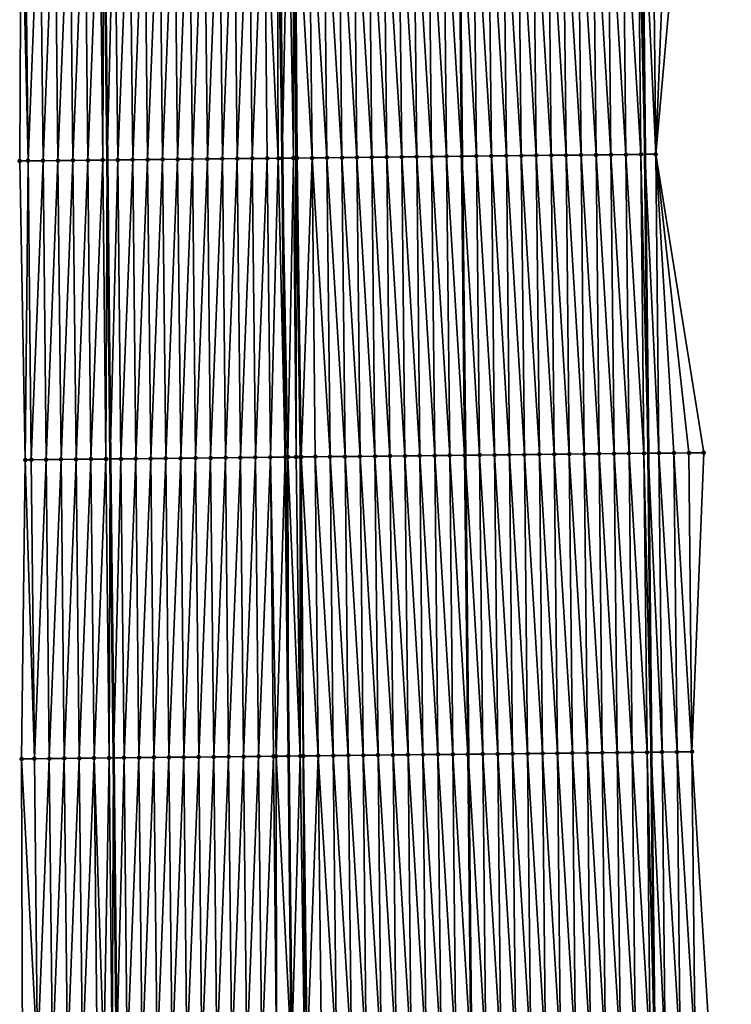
# Model space of a CAD drawing. Header units: feet. Extents: x 2010743 to 2022806, y 818705 to 837694.
# Tile 307 of 531: x 2011476 to 2011523, y 828757 to 828823. Entities that reach past the tile are written whole.
import ezdxf

# ---------------------------------------------------------------- set-up
doc = ezdxf.new("R2010")
doc.units = ezdxf.units.FT
doc.header["$MEASUREMENT"] = 0
for name, color, linetype, lineweight in [('EP_Travel Lane', 172, 'Continuous', 53), ('Road Shots', 141, 'Continuous', 100), ('STRIPING', 60, 'Continuous', 53)]:
    doc.layers.add(name, color=color, linetype=linetype, lineweight=lineweight)
doc.layers.add('I-77-MM17-21_NB-Surface-Border', color=7, linetype='Continuous')
doc.layers.add('I-77-MM17-21_NB-Surface-TIN', color=7, linetype='Continuous')

msp = doc.modelspace()

# ---------------------------------------------------------------- linework, layer by layer
at = {"layer": 'EP_Travel Lane'}
for points in [[(2011517.273, 828834.007, 315.552), (2011517.484, 828814.009, 315.422), (2011517.694, 828794.01, 315.3), (2011517.904, 828774.011, 315.195), (2011518.115, 828754.013, 315.09), (2011518.325, 828734.014, 314.955), (2011518.535, 828714.016, 314.822), (2011518.746, 828694.017, 314.711), (2011518.956, 828674.019, 314.608), (2011519.166, 828654.02, 314.496), (2011519.387, 828634.038, 314.374), (2011519.611, 828614.039, 314.261), (2011519.836, 828594.041, 314.15), (2011520.06, 828574.042, 314.037)], [(2011481.29, 828833.627, 315.768), (2011481.5, 828813.628, 315.686), (2011481.71, 828793.63, 315.586), (2011481.921, 828773.631, 315.463), (2011482.131, 828753.633, 315.33), (2011482.341, 828733.634, 315.213), (2011482.552, 828713.636, 315.109), (2011482.762, 828693.637, 314.973), (2011482.972, 828673.639, 314.851), (2011483.183, 828653.64, 314.731), (2011483.403, 828633.632, 314.596), (2011483.628, 828613.634, 314.485), (2011483.852, 828593.636, 314.357)]]:
    msp.add_polyline3d(points, dxfattribs=at)
at = {"layer": 'I-77-MM17-21_NB-Surface-Border', "color": 3, "linetype": 'Continuous', "lineweight": -3}
for points in [[(2011520, 828834.036, 315.468), (2011518.211, 828814.016, 315.402), (2011521.421, 828794.05, 315.191), (2011520.631, 828774.041, 315.12), (2011521.842, 828754.053, 314.967), (2011522.052, 828734.054, 314.832), (2011523.262, 828714.066, 314.672), (2011522.473, 828694.057, 314.592), (2011522.683, 828674.059, 314.49), (2011522.893, 828654.06, 314.371), (2011523.114, 828634.08, 314.249), (2011522.338, 828614.07, 314.18), (2011521.563, 828594.06, 314.098), (2011522.787, 828574.073, 313.943)], [(2011478.667, 828593.578, 314.272), (2011477.629, 828613.567, 314.386), (2011477.392, 828633.566, 314.497), (2011476.896, 828653.575, 314.604), (2011476.686, 828673.573, 314.721), (2011476.475, 828693.572, 314.833), (2011476.265, 828713.57, 314.976), (2011476.055, 828733.569, 315.069), (2011475.844, 828753.568, 315.173), (2011475.775, 828773.568, 315.3), (2011476.023, 828793.571, 315.436), (2011475.653, 828813.568, 315.523), (2011475.743, 828833.57, 315.62)]]:
    msp.add_polyline3d(points, dxfattribs=at)
at = {"layer": 'I-77-MM17-21_NB-Surface-TIN', "color": 128, "linetype": 'Continuous', "lineweight": -3}
for points in [[(2011486.213, 828813.678, 315.754), (2011487.002, 828833.687, 315.854), (2011486.002, 828833.676, 315.842)], [(2011486.213, 828813.678, 315.754), (2011487.213, 828813.688, 315.765), (2011487.002, 828833.687, 315.854)], [(2011487.213, 828813.688, 315.765), (2011488.002, 828833.697, 315.866), (2011487.002, 828833.687, 315.854)], [(2011487.213, 828813.688, 315.765), (2011488.213, 828813.699, 315.774), (2011488.002, 828833.697, 315.866)], [(2011488.213, 828813.699, 315.774), (2011489.002, 828833.708, 315.877), (2011488.002, 828833.697, 315.866)], [(2011488.213, 828813.699, 315.774), (2011489.212, 828813.709, 315.785), (2011489.002, 828833.708, 315.877)], [(2011489.212, 828813.709, 315.785), (2011490.002, 828833.718, 315.891), (2011489.002, 828833.708, 315.877)], [(2011489.212, 828813.709, 315.785), (2011490.212, 828813.719, 315.797), (2011490.002, 828833.718, 315.891)], [(2011490.212, 828813.719, 315.797), (2011491.002, 828833.729, 315.908), (2011490.002, 828833.718, 315.891)], [(2011490.212, 828813.719, 315.797), (2011491.212, 828813.73, 315.811), (2011491.002, 828833.729, 315.908)], [(2011491.212, 828813.73, 315.811), (2011492.002, 828833.739, 315.925), (2011491.002, 828833.729, 315.908)], [(2011491.212, 828813.73, 315.811), (2011492.212, 828813.74, 315.828), (2011492.002, 828833.739, 315.925)], [(2011492.946, 828813.748, 315.837), (2011492.875, 828833.748, 315.936), (2011492.002, 828833.739, 315.925)], [(2011492.212, 828813.74, 315.828), (2011492.946, 828813.748, 315.837), (2011492.002, 828833.739, 315.925)], [(2011492.875, 828833.748, 315.936), (2011493.212, 828813.751, 315.839), (2011493.002, 828833.749, 315.937)], [(2011492.946, 828813.748, 315.837), (2011493.212, 828813.751, 315.839), (2011492.875, 828833.748, 315.936)], [(2011493.608, 828833.756, 315.939), (2011493.002, 828833.749, 315.937), (2011493.212, 828813.751, 315.839)], [(2011493.963, 828813.759, 315.843), (2011493.608, 828833.756, 315.939), (2011493.212, 828813.751, 315.839)], [(2011493.963, 828813.759, 315.843), (2011494.002, 828833.76, 315.938), (2011493.608, 828833.756, 315.939)], [(2011493.963, 828813.759, 315.843), (2011494.121, 828813.76, 315.843), (2011494.002, 828833.76, 315.938)], [(2011494.212, 828813.761, 315.843), (2011494.091, 828833.761, 315.938), (2011494.002, 828833.76, 315.938)], [(2011494.121, 828813.76, 315.843), (2011494.212, 828813.761, 315.843), (2011494.002, 828833.76, 315.938)], [(2011495.212, 828813.772, 315.829), (2011495.002, 828833.77, 315.931), (2011494.091, 828833.761, 315.938)], [(2011494.212, 828813.761, 315.843), (2011495.212, 828813.772, 315.829), (2011494.091, 828833.761, 315.938)], [(2011496.212, 828813.782, 315.81), (2011496.002, 828833.781, 315.916), (2011495.002, 828833.77, 315.931)], [(2011495.212, 828813.772, 315.829), (2011496.212, 828813.782, 315.81), (2011495.002, 828833.77, 315.931)], [(2011497.212, 828813.793, 315.793), (2011497.002, 828833.792, 315.899), (2011496.002, 828833.781, 315.916)], [(2011496.212, 828813.782, 315.81), (2011497.212, 828813.793, 315.793), (2011496.002, 828833.781, 315.916)], [(2011498.212, 828813.804, 315.775), (2011498.002, 828833.802, 315.886), (2011497.002, 828833.792, 315.899)], [(2011497.212, 828813.793, 315.793), (2011498.212, 828813.804, 315.775), (2011497.002, 828833.792, 315.899)], [(2011499.212, 828813.814, 315.756), (2011499.002, 828833.813, 315.871), (2011498.002, 828833.802, 315.886)], [(2011498.212, 828813.804, 315.775), (2011499.212, 828813.814, 315.756), (2011498.002, 828833.802, 315.886)], [(2011500.212, 828813.825, 315.737), (2011500.001, 828833.824, 315.853), (2011499.002, 828833.813, 315.871)], [(2011499.212, 828813.814, 315.756), (2011500.212, 828813.825, 315.737), (2011499.002, 828833.813, 315.871)], [(2011501.212, 828813.836, 315.718), (2011501.001, 828833.834, 315.836), (2011500.001, 828833.824, 315.853)], [(2011500.212, 828813.825, 315.737), (2011501.212, 828813.836, 315.718), (2011500.001, 828833.824, 315.853)], [(2011502.212, 828813.846, 315.703), (2011502.001, 828833.845, 315.822), (2011501.001, 828833.834, 315.836)], [(2011501.212, 828813.836, 315.718), (2011502.212, 828813.846, 315.703), (2011501.001, 828833.834, 315.836)], [(2011503.212, 828813.857, 315.69), (2011503.001, 828833.855, 315.812), (2011502.001, 828833.845, 315.822)], [(2011502.212, 828813.846, 315.703), (2011503.212, 828813.857, 315.69), (2011502.001, 828833.845, 315.822)], [(2011504.212, 828813.867, 315.676), (2011504.001, 828833.866, 315.8), (2011503.001, 828833.855, 315.812)], [(2011503.212, 828813.857, 315.69), (2011504.212, 828813.867, 315.676), (2011503.001, 828833.855, 315.812)], [(2011505.212, 828813.878, 315.659), (2011505.001, 828833.877, 315.782), (2011504.001, 828833.866, 315.8)], [(2011504.212, 828813.867, 315.676), (2011505.212, 828813.878, 315.659), (2011504.001, 828833.866, 315.8)], [(2011505.001, 828833.877, 315.782), (2011505.236, 828813.878, 315.658), (2011505.025, 828833.877, 315.782)], [(2011505.212, 828813.878, 315.659), (2011505.236, 828813.878, 315.658), (2011505.001, 828833.877, 315.782)], [(2011506.211, 828813.889, 315.639), (2011506.001, 828833.887, 315.762), (2011505.025, 828833.877, 315.782)], [(2011506.211, 828813.889, 315.639), (2011505.025, 828833.877, 315.782), (2011505.236, 828813.878, 315.658)], [(2011507.211, 828813.899, 315.616), (2011507.001, 828833.898, 315.737), (2011506.001, 828833.887, 315.762)], [(2011506.211, 828813.889, 315.639), (2011507.211, 828813.899, 315.616), (2011506.001, 828833.887, 315.762)], [(2011508.211, 828813.91, 315.593), (2011508.001, 828833.909, 315.712), (2011507.001, 828833.898, 315.737)], [(2011507.211, 828813.899, 315.616), (2011508.211, 828813.91, 315.593), (2011507.001, 828833.898, 315.737)], [(2011509.211, 828813.921, 315.574), (2011509.001, 828833.919, 315.692), (2011508.001, 828833.909, 315.712)], [(2011508.211, 828813.91, 315.593), (2011509.211, 828813.921, 315.574), (2011508.001, 828833.909, 315.712)], [(2011510.211, 828813.931, 315.558), (2011510.001, 828833.93, 315.675), (2011509.001, 828833.919, 315.692)], [(2011509.211, 828813.921, 315.574), (2011510.211, 828813.931, 315.558), (2011509.001, 828833.919, 315.692)], [(2011511.211, 828813.942, 315.542), (2011511.001, 828833.94, 315.664), (2011510.001, 828833.93, 315.675)], [(2011510.211, 828813.931, 315.558), (2011511.211, 828813.942, 315.542), (2011510.001, 828833.93, 315.675)], [(2011512.211, 828813.952, 315.527), (2011512.001, 828833.951, 315.651), (2011511.001, 828833.94, 315.664)], [(2011511.211, 828813.942, 315.542), (2011512.211, 828813.952, 315.527), (2011511.001, 828833.94, 315.664)], [(2011513.211, 828813.963, 315.512), (2011513.001, 828833.962, 315.637), (2011512.001, 828833.951, 315.651)], [(2011512.211, 828813.952, 315.527), (2011513.211, 828813.963, 315.512), (2011512.001, 828833.951, 315.651)], [(2011514.211, 828813.974, 315.496), (2011514.001, 828833.972, 315.621), (2011513.001, 828833.962, 315.637)], [(2011513.211, 828813.963, 315.512), (2011514.211, 828813.974, 315.496), (2011513.001, 828833.962, 315.637)], [(2011515.211, 828813.984, 315.478), (2011515.001, 828833.983, 315.606), (2011514.001, 828833.972, 315.621)], [(2011514.211, 828813.974, 315.496), (2011515.211, 828813.984, 315.478), (2011514.001, 828833.972, 315.621)], [(2011516.211, 828813.995, 315.456), (2011516.001, 828833.993, 315.587), (2011515.001, 828833.983, 315.606)], [(2011515.211, 828813.984, 315.478), (2011516.211, 828813.995, 315.456), (2011515.001, 828833.983, 315.606)], [(2011517.211, 828814.006, 315.43), (2011517.001, 828834.004, 315.56), (2011516.001, 828833.993, 315.587)], [(2011516.211, 828813.995, 315.456), (2011517.211, 828814.006, 315.43), (2011516.001, 828833.993, 315.587)], [(2011517.001, 828834.004, 315.56), (2011517.484, 828814.009, 315.422), (2011517.273, 828834.007, 315.552)], [(2011517.211, 828814.006, 315.43), (2011517.484, 828814.009, 315.422), (2011517.001, 828834.004, 315.56)], [(2011518.211, 828814.016, 315.402), (2011518, 828834.015, 315.531), (2011517.273, 828834.007, 315.552)], [(2011518.211, 828814.016, 315.402), (2011517.273, 828834.007, 315.552), (2011517.484, 828814.009, 315.422)], [(2011518.211, 828814.016, 315.402), (2011519, 828834.025, 315.501), (2011518, 828834.015, 315.531)], [(2011518.211, 828814.016, 315.402), (2011520, 828834.036, 315.468), (2011519, 828834.025, 315.501)], [(2011476.213, 828813.574, 315.541), (2011475.743, 828833.57, 315.62), (2011475.653, 828813.568, 315.523)], [(2011476.213, 828813.574, 315.541), (2011476.003, 828833.572, 315.629), (2011475.743, 828833.57, 315.62)], [(2011476.213, 828813.574, 315.541), (2011477.003, 828833.583, 315.66), (2011476.003, 828833.572, 315.629)], [(2011476.213, 828813.574, 315.541), (2011477.213, 828813.584, 315.571), (2011477.003, 828833.583, 315.66)], [(2011477.213, 828813.584, 315.571), (2011478.003, 828833.593, 315.693), (2011477.003, 828833.583, 315.66)], [(2011477.213, 828813.584, 315.571), (2011478.213, 828813.594, 315.605), (2011478.003, 828833.593, 315.693)], [(2011478.213, 828813.594, 315.605), (2011479.003, 828833.603, 315.722), (2011478.003, 828833.593, 315.693)], [(2011478.213, 828813.594, 315.605), (2011479.213, 828813.605, 315.641), (2011479.003, 828833.603, 315.722)], [(2011479.213, 828813.605, 315.641), (2011480.003, 828833.614, 315.752), (2011479.003, 828833.603, 315.722)], [(2011479.213, 828813.605, 315.641), (2011480.213, 828813.615, 315.67), (2011480.003, 828833.614, 315.752)], [(2011480.213, 828813.615, 315.67), (2011481.003, 828833.624, 315.764), (2011480.003, 828833.614, 315.752)], [(2011480.213, 828813.615, 315.67), (2011481.213, 828813.625, 315.683), (2011481.003, 828833.624, 315.764)], [(2011481.213, 828813.625, 315.683), (2011481.29, 828833.627, 315.768), (2011481.003, 828833.624, 315.764)], [(2011481.213, 828813.625, 315.683), (2011481.5, 828813.628, 315.686), (2011481.29, 828833.627, 315.768)], [(2011482.002, 828833.635, 315.778), (2011481.29, 828833.627, 315.768), (2011481.5, 828813.628, 315.686)], [(2011482.213, 828813.636, 315.695), (2011482.002, 828833.635, 315.778), (2011481.5, 828813.628, 315.686)], [(2011482.213, 828813.636, 315.695), (2011483.002, 828833.645, 315.8), (2011482.002, 828833.635, 315.778)], [(2011482.213, 828813.636, 315.695), (2011483.213, 828813.646, 315.715), (2011483.002, 828833.645, 315.8)], [(2011483.213, 828813.646, 315.715), (2011484.002, 828833.655, 315.814), (2011483.002, 828833.645, 315.8)], [(2011483.213, 828813.646, 315.715), (2011484.213, 828813.657, 315.731), (2011484.002, 828833.655, 315.814)], [(2011484.213, 828813.657, 315.731), (2011485.002, 828833.666, 315.829), (2011484.002, 828833.655, 315.814)], [(2011484.213, 828813.657, 315.731), (2011485.213, 828813.667, 315.743), (2011485.002, 828833.666, 315.829)], [(2011485.213, 828813.667, 315.743), (2011486.002, 828833.676, 315.842), (2011485.002, 828833.666, 315.829)], [(2011485.213, 828813.667, 315.743), (2011486.213, 828813.678, 315.754), (2011486.002, 828833.676, 315.842)], [(2011509.422, 828793.922, 315.461), (2011509.211, 828813.921, 315.574), (2011508.211, 828813.91, 315.593)], [(2011510.422, 828793.933, 315.44), (2011510.211, 828813.931, 315.558), (2011509.211, 828813.921, 315.574)], [(2011509.422, 828793.922, 315.461), (2011510.422, 828793.933, 315.44), (2011509.211, 828813.921, 315.574)], [(2011511.422, 828793.943, 315.421), (2011511.211, 828813.942, 315.542), (2011510.211, 828813.931, 315.558)], [(2011510.422, 828793.933, 315.44), (2011511.422, 828793.943, 315.421), (2011510.211, 828813.931, 315.558)], [(2011512.421, 828793.954, 315.406), (2011512.211, 828813.952, 315.527), (2011511.211, 828813.942, 315.542)], [(2011511.422, 828793.943, 315.421), (2011512.421, 828793.954, 315.406), (2011511.211, 828813.942, 315.542)], [(2011513.421, 828793.965, 315.39), (2011513.211, 828813.963, 315.512), (2011512.211, 828813.952, 315.527)], [(2011512.421, 828793.954, 315.406), (2011513.421, 828793.965, 315.39), (2011512.211, 828813.952, 315.527)], [(2011514.421, 828793.975, 315.374), (2011514.211, 828813.974, 315.496), (2011513.211, 828813.963, 315.512)], [(2011513.421, 828793.965, 315.39), (2011514.421, 828793.975, 315.374), (2011513.211, 828813.963, 315.512)], [(2011515.421, 828793.986, 315.358), (2011515.211, 828813.984, 315.478), (2011514.211, 828813.974, 315.496)], [(2011514.421, 828793.975, 315.374), (2011515.421, 828793.986, 315.358), (2011514.211, 828813.974, 315.496)], [(2011516.421, 828793.996, 315.333), (2011516.211, 828813.995, 315.456), (2011515.211, 828813.984, 315.478)], [(2011515.421, 828793.986, 315.358), (2011516.421, 828793.996, 315.333), (2011515.211, 828813.984, 315.478)], [(2011517.421, 828794.007, 315.307), (2011517.211, 828814.006, 315.43), (2011516.211, 828813.995, 315.456)], [(2011516.421, 828793.996, 315.333), (2011517.421, 828794.007, 315.307), (2011516.211, 828813.995, 315.456)], [(2011517.211, 828814.006, 315.43), (2011517.694, 828794.01, 315.3), (2011517.484, 828814.009, 315.422)], [(2011517.421, 828794.007, 315.307), (2011517.694, 828794.01, 315.3), (2011517.211, 828814.006, 315.43)], [(2011518.421, 828794.018, 315.281), (2011518.211, 828814.016, 315.402), (2011517.484, 828814.009, 315.422)], [(2011518.421, 828794.018, 315.281), (2011517.484, 828814.009, 315.422), (2011517.694, 828794.01, 315.3)], [(2011518.421, 828794.018, 315.281), (2011519.421, 828794.028, 315.253), (2011518.211, 828814.016, 315.402)], [(2011519.421, 828794.028, 315.253), (2011520.421, 828794.039, 315.222), (2011518.211, 828814.016, 315.402)], [(2011520.421, 828794.039, 315.222), (2011521.421, 828794.05, 315.191), (2011518.211, 828814.016, 315.402)], [(2011476.023, 828793.571, 315.436), (2011476.213, 828813.574, 315.541), (2011475.653, 828813.568, 315.523)], [(2011476.423, 828793.575, 315.449), (2011476.213, 828813.574, 315.541), (2011476.023, 828793.571, 315.436)], [(2011476.423, 828793.575, 315.449), (2011477.213, 828813.584, 315.571), (2011476.213, 828813.574, 315.541)], [(2011476.423, 828793.575, 315.449), (2011477.423, 828793.585, 315.478), (2011477.213, 828813.584, 315.571)], [(2011477.423, 828793.585, 315.478), (2011478.213, 828813.594, 315.605), (2011477.213, 828813.584, 315.571)], [(2011477.423, 828793.585, 315.478), (2011478.423, 828793.596, 315.511), (2011478.213, 828813.594, 315.605)], [(2011478.423, 828793.596, 315.511), (2011479.213, 828813.605, 315.641), (2011478.213, 828813.594, 315.605)], [(2011478.423, 828793.596, 315.511), (2011479.423, 828793.606, 315.543), (2011479.213, 828813.605, 315.641)], [(2011479.423, 828793.606, 315.543), (2011480.213, 828813.615, 315.67), (2011479.213, 828813.605, 315.641)], [(2011479.423, 828793.606, 315.543), (2011480.423, 828793.616, 315.572), (2011480.213, 828813.615, 315.67)], [(2011480.423, 828793.616, 315.572), (2011481.213, 828813.625, 315.683), (2011480.213, 828813.615, 315.67)], [(2011480.423, 828793.616, 315.572), (2011481.423, 828793.627, 315.584), (2011481.213, 828813.625, 315.683)], [(2011481.423, 828793.627, 315.584), (2011481.5, 828813.628, 315.686), (2011481.213, 828813.625, 315.683)], [(2011481.423, 828793.627, 315.584), (2011481.71, 828793.63, 315.586), (2011481.5, 828813.628, 315.686)], [(2011482.213, 828813.636, 315.695), (2011481.5, 828813.628, 315.686), (2011481.71, 828793.63, 315.586)], [(2011482.423, 828793.637, 315.591), (2011482.213, 828813.636, 315.695), (2011481.71, 828793.63, 315.586)], [(2011482.423, 828793.637, 315.591), (2011483.213, 828813.646, 315.715), (2011482.213, 828813.636, 315.695)], [(2011482.423, 828793.637, 315.591), (2011483.423, 828793.648, 315.609), (2011483.213, 828813.646, 315.715)], [(2011483.423, 828793.648, 315.609), (2011484.213, 828813.657, 315.731), (2011483.213, 828813.646, 315.715)], [(2011483.423, 828793.648, 315.609), (2011484.423, 828793.658, 315.627), (2011484.213, 828813.657, 315.731)], [(2011484.423, 828793.658, 315.627), (2011485.213, 828813.667, 315.743), (2011484.213, 828813.657, 315.731)], [(2011484.423, 828793.658, 315.627), (2011485.423, 828793.669, 315.639), (2011485.213, 828813.667, 315.743)], [(2011485.423, 828793.669, 315.639), (2011486.213, 828813.678, 315.754), (2011485.213, 828813.667, 315.743)], [(2011485.423, 828793.669, 315.639), (2011486.423, 828793.679, 315.651), (2011486.213, 828813.678, 315.754)], [(2011486.423, 828793.679, 315.651), (2011487.213, 828813.688, 315.765), (2011486.213, 828813.678, 315.754)], [(2011486.423, 828793.679, 315.651), (2011487.423, 828793.689, 315.662), (2011487.213, 828813.688, 315.765)], [(2011487.423, 828793.689, 315.662), (2011488.213, 828813.699, 315.774), (2011487.213, 828813.688, 315.765)], [(2011487.423, 828793.689, 315.662), (2011488.423, 828793.7, 315.671), (2011488.213, 828813.699, 315.774)], [(2011488.423, 828793.7, 315.671), (2011489.212, 828813.709, 315.785), (2011488.213, 828813.699, 315.774)], [(2011488.423, 828793.7, 315.671), (2011489.423, 828793.71, 315.681), (2011489.212, 828813.709, 315.785)], [(2011489.423, 828793.71, 315.681), (2011490.212, 828813.719, 315.797), (2011489.212, 828813.709, 315.785)], [(2011489.423, 828793.71, 315.681), (2011490.423, 828793.721, 315.694), (2011490.212, 828813.719, 315.797)], [(2011490.423, 828793.721, 315.694), (2011491.212, 828813.73, 315.811), (2011490.212, 828813.719, 315.797)], [(2011490.423, 828793.721, 315.694), (2011491.423, 828793.731, 315.708), (2011491.212, 828813.73, 315.811)], [(2011491.423, 828793.731, 315.708), (2011492.212, 828813.74, 315.828), (2011491.212, 828813.73, 315.811)], [(2011491.423, 828793.731, 315.708), (2011492.423, 828793.742, 315.723), (2011492.212, 828813.74, 315.828)], [(2011492.423, 828793.742, 315.723), (2011492.946, 828813.748, 315.837), (2011492.212, 828813.74, 315.828)], [(2011492.423, 828793.742, 315.723), (2011493.423, 828793.752, 315.732), (2011492.946, 828813.748, 315.837)], [(2011492.946, 828813.748, 315.837), (2011493.423, 828793.752, 315.732), (2011493.212, 828813.751, 315.839)], [(2011493.602, 828793.754, 315.733), (2011493.963, 828813.759, 315.843), (2011493.212, 828813.751, 315.839)], [(2011493.602, 828793.754, 315.733), (2011493.212, 828813.751, 315.839), (2011493.423, 828793.752, 315.732)], [(2011493.602, 828793.754, 315.733), (2011494.14, 828793.76, 315.735), (2011493.963, 828813.759, 315.843)], [(2011494.14, 828793.76, 315.735), (2011494.121, 828813.76, 315.843), (2011493.963, 828813.759, 315.843)], [(2011494.423, 828793.763, 315.735), (2011494.212, 828813.761, 315.843), (2011494.121, 828813.76, 315.843)], [(2011494.14, 828793.76, 315.735), (2011494.423, 828793.763, 315.735), (2011494.121, 828813.76, 315.843)], [(2011494.49, 828793.763, 315.734), (2011495.212, 828813.772, 315.829), (2011494.212, 828813.761, 315.843)], [(2011494.423, 828793.763, 315.735), (2011494.49, 828793.763, 315.734), (2011494.212, 828813.761, 315.843)], [(2011494.49, 828793.763, 315.734), (2011495.422, 828793.773, 315.72), (2011495.212, 828813.772, 315.829)], [(2011496.422, 828793.784, 315.702), (2011496.212, 828813.782, 315.81), (2011495.212, 828813.772, 315.829)], [(2011495.422, 828793.773, 315.72), (2011496.422, 828793.784, 315.702), (2011495.212, 828813.772, 315.829)], [(2011497.422, 828793.794, 315.685), (2011497.212, 828813.793, 315.793), (2011496.212, 828813.782, 315.81)], [(2011496.422, 828793.784, 315.702), (2011497.422, 828793.794, 315.685), (2011496.212, 828813.782, 315.81)], [(2011498.422, 828793.805, 315.666), (2011498.212, 828813.804, 315.775), (2011497.212, 828813.793, 315.793)], [(2011497.422, 828793.794, 315.685), (2011498.422, 828793.805, 315.666), (2011497.212, 828813.793, 315.793)], [(2011499.422, 828793.816, 315.647), (2011499.212, 828813.814, 315.756), (2011498.212, 828813.804, 315.775)], [(2011498.422, 828793.805, 315.666), (2011499.422, 828793.816, 315.647), (2011498.212, 828813.804, 315.775)], [(2011500.422, 828793.826, 315.629), (2011500.212, 828813.825, 315.737), (2011499.212, 828813.814, 315.756)], [(2011499.422, 828793.816, 315.647), (2011500.422, 828793.826, 315.629), (2011499.212, 828813.814, 315.756)], [(2011501.422, 828793.837, 315.611), (2011501.212, 828813.836, 315.718), (2011500.212, 828813.825, 315.737)], [(2011500.422, 828793.826, 315.629), (2011501.422, 828793.837, 315.611), (2011500.212, 828813.825, 315.737)], [(2011502.422, 828793.848, 315.595), (2011502.212, 828813.846, 315.703), (2011501.212, 828813.836, 315.718)], [(2011501.422, 828793.837, 315.611), (2011502.422, 828793.848, 315.595), (2011501.212, 828813.836, 315.718)], [(2011503.422, 828793.858, 315.583), (2011503.212, 828813.857, 315.69), (2011502.212, 828813.846, 315.703)], [(2011502.422, 828793.848, 315.595), (2011503.422, 828793.858, 315.583), (2011502.212, 828813.846, 315.703)], [(2011504.422, 828793.869, 315.572), (2011504.212, 828813.867, 315.676), (2011503.212, 828813.857, 315.69)], [(2011503.422, 828793.858, 315.583), (2011504.422, 828793.869, 315.572), (2011503.212, 828813.857, 315.69)], [(2011505.422, 828793.879, 315.553), (2011505.212, 828813.878, 315.659), (2011504.212, 828813.867, 315.676)], [(2011504.422, 828793.869, 315.572), (2011505.422, 828793.879, 315.553), (2011504.212, 828813.867, 315.676)], [(2011505.212, 828813.878, 315.659), (2011505.446, 828793.88, 315.552), (2011505.236, 828813.878, 315.658)], [(2011505.422, 828793.879, 315.553), (2011505.446, 828793.88, 315.552), (2011505.212, 828813.878, 315.659)], [(2011506.422, 828793.89, 315.531), (2011506.211, 828813.889, 315.639), (2011505.236, 828813.878, 315.658)], [(2011506.422, 828793.89, 315.531), (2011505.236, 828813.878, 315.658), (2011505.446, 828793.88, 315.552)], [(2011507.422, 828793.901, 315.507), (2011507.211, 828813.899, 315.616), (2011506.211, 828813.889, 315.639)], [(2011506.422, 828793.89, 315.531), (2011507.422, 828793.901, 315.507), (2011506.211, 828813.889, 315.639)], [(2011508.422, 828793.911, 315.483), (2011508.211, 828813.91, 315.593), (2011507.211, 828813.899, 315.616)], [(2011507.422, 828793.901, 315.507), (2011508.422, 828793.911, 315.483), (2011507.211, 828813.899, 315.616)], [(2011508.422, 828793.911, 315.483), (2011509.422, 828793.922, 315.461), (2011508.211, 828813.91, 315.593)], [(2011476.634, 828773.577, 315.327), (2011476.023, 828793.571, 315.436), (2011475.775, 828773.568, 315.3)], [(2011476.634, 828773.577, 315.327), (2011476.423, 828793.575, 315.449), (2011476.023, 828793.571, 315.436)], [(2011476.634, 828773.577, 315.327), (2011477.423, 828793.585, 315.478), (2011476.423, 828793.575, 315.449)], [(2011476.634, 828773.577, 315.327), (2011477.634, 828773.587, 315.354), (2011477.423, 828793.585, 315.478)], [(2011477.634, 828773.587, 315.354), (2011478.423, 828793.596, 315.511), (2011477.423, 828793.585, 315.478)], [(2011477.634, 828773.587, 315.354), (2011478.634, 828773.597, 315.384), (2011478.423, 828793.596, 315.511)], [(2011478.634, 828773.597, 315.384), (2011479.423, 828793.606, 315.543), (2011478.423, 828793.596, 315.511)], [(2011478.634, 828773.597, 315.384), (2011479.634, 828773.608, 315.41), (2011479.423, 828793.606, 315.543)], [(2011479.634, 828773.608, 315.41), (2011480.423, 828793.616, 315.572), (2011479.423, 828793.606, 315.543)], [(2011479.634, 828773.608, 315.41), (2011480.634, 828773.618, 315.452), (2011480.423, 828793.616, 315.572)], [(2011480.634, 828773.618, 315.452), (2011481.423, 828793.627, 315.584), (2011480.423, 828793.616, 315.572)], [(2011480.634, 828773.618, 315.452), (2011481.634, 828773.628, 315.461), (2011481.423, 828793.627, 315.584)], [(2011481.634, 828773.628, 315.461), (2011481.71, 828793.63, 315.586), (2011481.423, 828793.627, 315.584)], [(2011481.634, 828773.628, 315.461), (2011481.921, 828773.631, 315.463), (2011481.71, 828793.63, 315.586)], [(2011482.423, 828793.637, 315.591), (2011481.71, 828793.63, 315.586), (2011481.921, 828773.631, 315.463)], [(2011482.634, 828773.639, 315.47), (2011482.423, 828793.637, 315.591), (2011481.921, 828773.631, 315.463)], [(2011482.634, 828773.639, 315.47), (2011483.423, 828793.648, 315.609), (2011482.423, 828793.637, 315.591)], [(2011482.634, 828773.639, 315.47), (2011483.633, 828773.649, 315.489), (2011483.423, 828793.648, 315.609)], [(2011483.633, 828773.649, 315.489), (2011484.423, 828793.658, 315.627), (2011483.423, 828793.648, 315.609)], [(2011483.633, 828773.649, 315.489), (2011484.633, 828773.66, 315.504), (2011484.423, 828793.658, 315.627)], [(2011484.633, 828773.66, 315.504), (2011485.423, 828793.669, 315.639), (2011484.423, 828793.658, 315.627)], [(2011484.633, 828773.66, 315.504), (2011485.633, 828773.67, 315.516), (2011485.423, 828793.669, 315.639)], [(2011485.633, 828773.67, 315.516), (2011486.423, 828793.679, 315.651), (2011485.423, 828793.669, 315.639)], [(2011485.633, 828773.67, 315.516), (2011486.633, 828773.68, 315.528), (2011486.423, 828793.679, 315.651)], [(2011486.633, 828773.68, 315.528), (2011487.423, 828793.689, 315.662), (2011486.423, 828793.679, 315.651)], [(2011486.633, 828773.68, 315.528), (2011487.633, 828773.691, 315.538), (2011487.423, 828793.689, 315.662)], [(2011487.633, 828773.691, 315.538), (2011488.423, 828793.7, 315.671), (2011487.423, 828793.689, 315.662)], [(2011487.633, 828773.691, 315.538), (2011488.633, 828773.701, 315.549), (2011488.423, 828793.7, 315.671)], [(2011488.633, 828773.701, 315.549), (2011489.423, 828793.71, 315.681), (2011488.423, 828793.7, 315.671)], [(2011488.633, 828773.701, 315.549), (2011489.633, 828773.712, 315.557), (2011489.423, 828793.71, 315.681)], [(2011489.633, 828773.712, 315.557), (2011490.423, 828793.721, 315.694), (2011489.423, 828793.71, 315.681)], [(2011489.633, 828773.712, 315.557), (2011490.633, 828773.722, 315.57), (2011490.423, 828793.721, 315.694)], [(2011490.633, 828773.722, 315.57), (2011491.423, 828793.731, 315.708), (2011490.423, 828793.721, 315.694)], [(2011490.633, 828773.722, 315.57), (2011491.633, 828773.733, 315.585), (2011491.423, 828793.731, 315.708)], [(2011491.633, 828773.733, 315.585), (2011492.423, 828793.742, 315.723), (2011491.423, 828793.731, 315.708)], [(2011491.633, 828773.733, 315.585), (2011492.633, 828773.743, 315.603), (2011492.423, 828793.742, 315.723)], [(2011492.809, 828773.745, 315.606), (2011493.423, 828793.752, 315.732), (2011492.423, 828793.742, 315.723)], [(2011492.633, 828773.743, 315.603), (2011492.809, 828773.745, 315.606), (2011492.423, 828793.742, 315.723)], [(2011492.809, 828773.745, 315.606), (2011493.633, 828773.754, 315.612), (2011493.423, 828793.752, 315.732)], [(2011493.602, 828793.754, 315.733), (2011493.423, 828793.752, 315.732), (2011493.633, 828773.754, 315.612)], [(2011494.424, 828773.762, 315.616), (2011494.14, 828793.76, 315.735), (2011493.602, 828793.754, 315.733)], [(2011494.424, 828773.762, 315.616), (2011493.602, 828793.754, 315.733), (2011493.633, 828773.754, 315.612)], [(2011494.424, 828773.762, 315.616), (2011494.423, 828793.763, 315.735), (2011494.14, 828793.76, 315.735)], [(2011494.424, 828773.762, 315.616), (2011494.619, 828773.764, 315.616), (2011494.423, 828793.763, 315.735)], [(2011494.619, 828773.764, 315.616), (2011494.633, 828773.764, 315.616), (2011494.423, 828793.763, 315.735)], [(2011494.633, 828773.764, 315.616), (2011494.49, 828793.763, 315.734), (2011494.423, 828793.763, 315.735)], [(2011495.633, 828773.775, 315.599), (2011495.422, 828793.773, 315.72), (2011494.49, 828793.763, 315.734)], [(2011494.633, 828773.764, 315.616), (2011495.633, 828773.775, 315.599), (2011494.49, 828793.763, 315.734)], [(2011496.633, 828773.785, 315.58), (2011496.422, 828793.784, 315.702), (2011495.422, 828793.773, 315.72)], [(2011495.633, 828773.775, 315.599), (2011496.633, 828773.785, 315.58), (2011495.422, 828793.773, 315.72)], [(2011497.633, 828773.796, 315.562), (2011497.422, 828793.794, 315.685), (2011496.422, 828793.784, 315.702)], [(2011496.633, 828773.785, 315.58), (2011497.633, 828773.796, 315.562), (2011496.422, 828793.784, 315.702)], [(2011498.633, 828773.807, 315.543), (2011498.422, 828793.805, 315.666), (2011497.422, 828793.794, 315.685)], [(2011497.633, 828773.796, 315.562), (2011498.633, 828773.807, 315.543), (2011497.422, 828793.794, 315.685)], [(2011499.633, 828773.817, 315.525), (2011499.422, 828793.816, 315.647), (2011498.422, 828793.805, 315.666)], [(2011498.633, 828773.807, 315.543), (2011499.633, 828773.817, 315.525), (2011498.422, 828793.805, 315.666)], [(2011500.633, 828773.828, 315.503), (2011500.422, 828793.826, 315.629), (2011499.422, 828793.816, 315.647)], [(2011499.633, 828773.817, 315.525), (2011500.633, 828773.828, 315.503), (2011499.422, 828793.816, 315.647)], [(2011501.632, 828773.839, 315.484), (2011501.422, 828793.837, 315.611), (2011500.422, 828793.826, 315.629)], [(2011500.633, 828773.828, 315.503), (2011501.632, 828773.839, 315.484), (2011500.422, 828793.826, 315.629)], [(2011502.632, 828773.849, 315.466), (2011502.422, 828793.848, 315.595), (2011501.422, 828793.837, 315.611)], [(2011501.632, 828773.839, 315.484), (2011502.632, 828773.849, 315.466), (2011501.422, 828793.837, 315.611)], [(2011503.632, 828773.86, 315.454), (2011503.422, 828793.858, 315.583), (2011502.422, 828793.848, 315.595)], [(2011502.632, 828773.849, 315.466), (2011503.632, 828773.86, 315.454), (2011502.422, 828793.848, 315.595)], [(2011504.632, 828773.87, 315.442), (2011504.422, 828793.869, 315.572), (2011503.422, 828793.858, 315.583)], [(2011503.632, 828773.86, 315.454), (2011504.632, 828773.87, 315.442), (2011503.422, 828793.858, 315.583)], [(2011505.632, 828773.881, 315.419), (2011505.422, 828793.879, 315.553), (2011504.422, 828793.869, 315.572)], [(2011504.632, 828773.87, 315.442), (2011505.632, 828773.881, 315.419), (2011504.422, 828793.869, 315.572)], [(2011505.422, 828793.879, 315.553), (2011505.656, 828773.881, 315.419), (2011505.446, 828793.88, 315.552)], [(2011505.632, 828773.881, 315.419), (2011505.656, 828773.881, 315.419), (2011505.422, 828793.879, 315.553)], [(2011506.632, 828773.892, 315.406), (2011506.422, 828793.89, 315.531), (2011505.446, 828793.88, 315.552)], [(2011506.632, 828773.892, 315.406), (2011505.446, 828793.88, 315.552), (2011505.656, 828773.881, 315.419)], [(2011507.632, 828773.902, 315.378), (2011507.422, 828793.901, 315.507), (2011506.422, 828793.89, 315.531)], [(2011506.632, 828773.892, 315.406), (2011507.632, 828773.902, 315.378), (2011506.422, 828793.89, 315.531)], [(2011508.632, 828773.913, 315.357), (2011508.422, 828793.911, 315.483), (2011507.422, 828793.901, 315.507)], [(2011507.632, 828773.902, 315.378), (2011508.632, 828773.913, 315.357), (2011507.422, 828793.901, 315.507)], [(2011509.632, 828773.924, 315.34), (2011509.422, 828793.922, 315.461), (2011508.422, 828793.911, 315.483)], [(2011508.632, 828773.913, 315.357), (2011509.632, 828773.924, 315.34), (2011508.422, 828793.911, 315.483)], [(2011510.632, 828773.934, 315.322), (2011510.422, 828793.933, 315.44), (2011509.422, 828793.922, 315.461)], [(2011509.632, 828773.924, 315.34), (2011510.632, 828773.934, 315.322), (2011509.422, 828793.922, 315.461)], [(2011511.632, 828773.945, 315.305), (2011511.422, 828793.943, 315.421), (2011510.422, 828793.933, 315.44)], [(2011510.632, 828773.934, 315.322), (2011511.632, 828773.945, 315.305), (2011510.422, 828793.933, 315.44)], [(2011512.632, 828773.955, 315.292), (2011512.421, 828793.954, 315.406), (2011511.422, 828793.943, 315.421)], [(2011511.632, 828773.945, 315.305), (2011512.632, 828773.955, 315.292), (2011511.422, 828793.943, 315.421)], [(2011513.632, 828773.966, 315.281), (2011513.421, 828793.965, 315.39), (2011512.421, 828793.954, 315.406)], [(2011512.632, 828773.955, 315.292), (2011513.632, 828773.966, 315.281), (2011512.421, 828793.954, 315.406)], [(2011514.632, 828773.977, 315.264), (2011514.421, 828793.975, 315.374), (2011513.421, 828793.965, 315.39)], [(2011513.632, 828773.966, 315.281), (2011514.632, 828773.977, 315.264), (2011513.421, 828793.965, 315.39)], [(2011515.632, 828773.987, 315.246), (2011515.421, 828793.986, 315.358), (2011514.421, 828793.975, 315.374)], [(2011514.632, 828773.977, 315.264), (2011515.632, 828773.987, 315.246), (2011514.421, 828793.975, 315.374)], [(2011516.632, 828773.998, 315.225), (2011516.421, 828793.996, 315.333), (2011515.421, 828793.986, 315.358)], [(2011515.632, 828773.987, 315.246), (2011516.632, 828773.998, 315.225), (2011515.421, 828793.986, 315.358)], [(2011517.632, 828774.008, 315.201), (2011517.421, 828794.007, 315.307), (2011516.421, 828793.996, 315.333)], [(2011516.632, 828773.998, 315.225), (2011517.632, 828774.008, 315.201), (2011516.421, 828793.996, 315.333)], [(2011517.421, 828794.007, 315.307), (2011517.904, 828774.011, 315.195), (2011517.694, 828794.01, 315.3)], [(2011517.632, 828774.008, 315.201), (2011517.904, 828774.011, 315.195), (2011517.421, 828794.007, 315.307)], [(2011518.631, 828774.019, 315.178), (2011518.421, 828794.018, 315.281), (2011517.694, 828794.01, 315.3)], [(2011518.631, 828774.019, 315.178), (2011517.694, 828794.01, 315.3), (2011517.904, 828774.011, 315.195)], [(2011519.631, 828774.03, 315.153), (2011519.421, 828794.028, 315.253), (2011518.421, 828794.018, 315.281)], [(2011518.631, 828774.019, 315.178), (2011519.631, 828774.03, 315.153), (2011518.421, 828794.018, 315.281)], [(2011520.631, 828774.041, 315.12), (2011520.421, 828794.039, 315.222), (2011519.421, 828794.028, 315.253)], [(2011519.631, 828774.03, 315.153), (2011520.631, 828774.041, 315.12), (2011519.421, 828794.028, 315.253)], [(2011520.631, 828774.041, 315.12), (2011521.421, 828794.05, 315.191), (2011520.421, 828794.039, 315.222)], [(2011491.843, 828753.734, 315.432), (2011492.633, 828773.743, 315.603), (2011491.633, 828773.733, 315.585)], [(2011491.843, 828753.734, 315.432), (2011492.843, 828753.745, 315.449), (2011492.633, 828773.743, 315.603)], [(2011492.843, 828753.745, 315.449), (2011492.809, 828773.745, 315.606), (2011492.633, 828773.743, 315.603)], [(2011492.809, 828773.745, 315.606), (2011493.843, 828753.755, 315.456), (2011493.633, 828773.754, 315.612)], [(2011492.843, 828753.745, 315.449), (2011493.843, 828753.755, 315.456), (2011492.809, 828773.745, 315.606)], [(2011494.424, 828773.762, 315.616), (2011493.633, 828773.754, 315.612), (2011493.843, 828753.755, 315.456)], [(2011494.716, 828753.764, 315.462), (2011494.424, 828773.762, 315.616), (2011493.843, 828753.755, 315.456)], [(2011494.716, 828753.764, 315.462), (2011494.619, 828773.764, 315.616), (2011494.424, 828773.762, 315.616)], [(2011494.716, 828753.764, 315.462), (2011494.843, 828753.766, 315.461), (2011494.619, 828773.764, 315.616)], [(2011494.843, 828753.766, 315.461), (2011494.633, 828773.764, 315.616), (2011494.619, 828773.764, 315.616)], [(2011494.895, 828753.766, 315.461), (2011495.633, 828773.775, 315.599), (2011494.633, 828773.764, 315.616)], [(2011494.843, 828753.766, 315.461), (2011494.895, 828753.766, 315.461), (2011494.633, 828773.764, 315.616)], [(2011494.895, 828753.766, 315.461), (2011495.843, 828753.776, 315.446), (2011495.633, 828773.775, 315.599)], [(2011496.843, 828753.787, 315.424), (2011496.633, 828773.785, 315.58), (2011495.633, 828773.775, 315.599)], [(2011495.843, 828753.776, 315.446), (2011496.843, 828753.787, 315.424), (2011495.633, 828773.775, 315.599)], [(2011497.843, 828753.798, 315.405), (2011497.633, 828773.796, 315.562), (2011496.633, 828773.785, 315.58)], [(2011496.843, 828753.787, 315.424), (2011497.843, 828753.798, 315.405), (2011496.633, 828773.785, 315.58)], [(2011498.843, 828753.808, 315.385), (2011498.633, 828773.807, 315.543), (2011497.633, 828773.796, 315.562)], [(2011497.843, 828753.798, 315.405), (2011498.843, 828753.808, 315.385), (2011497.633, 828773.796, 315.562)], [(2011499.843, 828753.819, 315.366), (2011499.633, 828773.817, 315.525), (2011498.633, 828773.807, 315.543)], [(2011498.843, 828753.808, 315.385), (2011499.843, 828753.819, 315.366), (2011498.633, 828773.807, 315.543)], [(2011500.843, 828753.83, 315.346), (2011500.633, 828773.828, 315.503), (2011499.633, 828773.817, 315.525)], [(2011499.843, 828753.819, 315.366), (2011500.843, 828753.83, 315.346), (2011499.633, 828773.817, 315.525)], [(2011501.843, 828753.84, 315.327), (2011501.632, 828773.839, 315.484), (2011500.633, 828773.828, 315.503)], [(2011500.843, 828753.83, 315.346), (2011501.843, 828753.84, 315.327), (2011500.633, 828773.828, 315.503)], [(2011502.843, 828753.851, 315.308), (2011502.632, 828773.849, 315.466), (2011501.632, 828773.839, 315.484)], [(2011501.843, 828753.84, 315.327), (2011502.843, 828753.851, 315.308), (2011501.632, 828773.839, 315.484)], [(2011503.843, 828753.861, 315.293), (2011503.632, 828773.86, 315.454), (2011502.632, 828773.849, 315.466)], [(2011502.843, 828753.851, 315.308), (2011503.843, 828753.861, 315.293), (2011502.632, 828773.849, 315.466)], [(2011504.843, 828753.872, 315.283), (2011504.632, 828773.87, 315.442), (2011503.632, 828773.86, 315.454)], [(2011503.843, 828753.861, 315.293), (2011504.843, 828753.872, 315.283), (2011503.632, 828773.86, 315.454)], [(2011505.843, 828753.883, 315.253), (2011505.632, 828773.881, 315.419), (2011504.632, 828773.87, 315.442)], [(2011504.843, 828753.872, 315.283), (2011505.843, 828753.883, 315.253), (2011504.632, 828773.87, 315.442)], [(2011505.632, 828773.881, 315.419), (2011505.867, 828753.883, 315.253), (2011505.656, 828773.881, 315.419)], [(2011505.843, 828753.883, 315.253), (2011505.867, 828753.883, 315.253), (2011505.632, 828773.881, 315.419)], [(2011506.843, 828753.893, 315.247), (2011506.632, 828773.892, 315.406), (2011505.656, 828773.881, 315.419)], [(2011506.843, 828753.893, 315.247), (2011505.656, 828773.881, 315.419), (2011505.867, 828753.883, 315.253)], [(2011507.842, 828753.904, 315.23), (2011507.632, 828773.902, 315.378), (2011506.632, 828773.892, 315.406)], [(2011506.843, 828753.893, 315.247), (2011507.842, 828753.904, 315.23), (2011506.632, 828773.892, 315.406)], [(2011508.842, 828753.915, 315.212), (2011508.632, 828773.913, 315.357), (2011507.632, 828773.902, 315.378)], [(2011507.842, 828753.904, 315.23), (2011508.842, 828753.915, 315.212), (2011507.632, 828773.902, 315.378)], [(2011509.842, 828753.925, 315.2), (2011509.632, 828773.924, 315.34), (2011508.632, 828773.913, 315.357)], [(2011508.842, 828753.915, 315.212), (2011509.842, 828753.925, 315.2), (2011508.632, 828773.913, 315.357)], [(2011510.842, 828753.936, 315.187), (2011510.632, 828773.934, 315.322), (2011509.632, 828773.924, 315.34)], [(2011509.842, 828753.925, 315.2), (2011510.842, 828753.936, 315.187), (2011509.632, 828773.924, 315.34)], [(2011511.842, 828753.946, 315.175), (2011511.632, 828773.945, 315.305), (2011510.632, 828773.934, 315.322)], [(2011510.842, 828753.936, 315.187), (2011511.842, 828753.946, 315.175), (2011510.632, 828773.934, 315.322)], [(2011512.842, 828753.957, 315.167), (2011512.632, 828773.955, 315.292), (2011511.632, 828773.945, 315.305)], [(2011511.842, 828753.946, 315.175), (2011512.842, 828753.957, 315.167), (2011511.632, 828773.945, 315.305)], [(2011513.842, 828753.967, 315.159), (2011513.632, 828773.966, 315.281), (2011512.632, 828773.955, 315.292)], [(2011512.842, 828753.957, 315.167), (2011513.842, 828753.967, 315.159), (2011512.632, 828773.955, 315.292)], [(2011514.842, 828753.978, 315.148), (2011514.632, 828773.977, 315.264), (2011513.632, 828773.966, 315.281)], [(2011513.842, 828753.967, 315.159), (2011514.842, 828753.978, 315.148), (2011513.632, 828773.966, 315.281)], [(2011515.842, 828753.989, 315.136), (2011515.632, 828773.987, 315.246), (2011514.632, 828773.977, 315.264)], [(2011514.842, 828753.978, 315.148), (2011515.842, 828753.989, 315.136), (2011514.632, 828773.977, 315.264)], [(2011516.842, 828753.999, 315.124), (2011516.632, 828773.998, 315.225), (2011515.632, 828773.987, 315.246)], [(2011515.842, 828753.989, 315.136), (2011516.842, 828753.999, 315.124), (2011515.632, 828773.987, 315.246)], [(2011517.842, 828754.01, 315.098), (2011517.632, 828774.008, 315.201), (2011516.632, 828773.998, 315.225)], [(2011516.842, 828753.999, 315.124), (2011517.842, 828754.01, 315.098), (2011516.632, 828773.998, 315.225)], [(2011517.632, 828774.008, 315.201), (2011518.115, 828754.013, 315.09), (2011517.904, 828774.011, 315.195)], [(2011517.842, 828754.01, 315.098), (2011518.115, 828754.013, 315.09), (2011517.632, 828774.008, 315.201)], [(2011518.842, 828754.021, 315.069), (2011518.631, 828774.019, 315.178), (2011517.904, 828774.011, 315.195)], [(2011518.842, 828754.021, 315.069), (2011517.904, 828774.011, 315.195), (2011518.115, 828754.013, 315.09)], [(2011519.842, 828754.031, 315.039), (2011519.631, 828774.03, 315.153), (2011518.631, 828774.019, 315.178)], [(2011518.842, 828754.021, 315.069), (2011519.842, 828754.031, 315.039), (2011518.631, 828774.019, 315.178)], [(2011520.842, 828754.042, 315), (2011520.631, 828774.041, 315.12), (2011519.631, 828774.03, 315.153)], [(2011519.842, 828754.031, 315.039), (2011520.842, 828754.042, 315), (2011519.631, 828774.03, 315.153)], [(2011520.842, 828754.042, 315), (2011521.842, 828754.053, 314.967), (2011520.631, 828774.041, 315.12)], [(2011476.844, 828753.578, 315.203), (2011476.634, 828773.577, 315.327), (2011475.775, 828773.568, 315.3)], [(2011476.844, 828753.578, 315.203), (2011475.775, 828773.568, 315.3), (2011475.844, 828753.568, 315.173)], [(2011476.844, 828753.578, 315.203), (2011477.634, 828773.587, 315.354), (2011476.634, 828773.577, 315.327)], [(2011476.844, 828753.578, 315.203), (2011477.844, 828753.588, 315.23), (2011477.634, 828773.587, 315.354)], [(2011477.844, 828753.588, 315.23), (2011478.634, 828773.597, 315.384), (2011477.634, 828773.587, 315.354)], [(2011477.844, 828753.588, 315.23), (2011478.844, 828753.599, 315.26), (2011478.634, 828773.597, 315.384)], [(2011478.844, 828753.599, 315.26), (2011479.634, 828773.608, 315.41), (2011478.634, 828773.597, 315.384)], [(2011478.844, 828753.599, 315.26), (2011479.844, 828753.609, 315.281), (2011479.634, 828773.608, 315.41)], [(2011479.844, 828753.609, 315.281), (2011480.634, 828773.618, 315.452), (2011479.634, 828773.608, 315.41)], [(2011479.844, 828753.609, 315.281), (2011480.844, 828753.619, 315.309), (2011480.634, 828773.618, 315.452)], [(2011481.291, 828753.624, 315.329), (2011481.634, 828773.628, 315.461), (2011480.634, 828773.618, 315.452)], [(2011480.844, 828753.619, 315.309), (2011481.291, 828753.624, 315.329), (2011480.634, 828773.618, 315.452)], [(2011481.291, 828753.624, 315.329), (2011481.844, 828753.63, 315.328), (2011481.634, 828773.628, 315.461)], [(2011481.844, 828753.63, 315.328), (2011481.921, 828773.631, 315.463), (2011481.634, 828773.628, 315.461)], [(2011481.844, 828753.63, 315.328), (2011482.131, 828753.633, 315.33), (2011481.921, 828773.631, 315.463)], [(2011482.634, 828773.639, 315.47), (2011481.921, 828773.631, 315.463), (2011482.131, 828753.633, 315.33)], [(2011482.844, 828753.64, 315.333), (2011482.634, 828773.639, 315.47), (2011482.131, 828753.633, 315.33)], [(2011482.844, 828753.64, 315.333), (2011483.633, 828773.649, 315.489), (2011482.634, 828773.639, 315.47)], [(2011482.844, 828753.64, 315.333), (2011483.844, 828753.651, 315.347), (2011483.633, 828773.649, 315.489)], [(2011483.844, 828753.651, 315.347), (2011484.633, 828773.66, 315.504), (2011483.633, 828773.649, 315.489)], [(2011483.844, 828753.651, 315.347), (2011484.844, 828753.661, 315.361), (2011484.633, 828773.66, 315.504)], [(2011484.844, 828753.661, 315.361), (2011485.633, 828773.67, 315.516), (2011484.633, 828773.66, 315.504)], [(2011484.844, 828753.661, 315.361), (2011485.844, 828753.672, 315.374), (2011485.633, 828773.67, 315.516)], [(2011485.844, 828753.672, 315.374), (2011486.633, 828773.68, 315.528), (2011485.633, 828773.67, 315.516)], [(2011485.844, 828753.672, 315.374), (2011486.844, 828753.682, 315.384), (2011486.633, 828773.68, 315.528)], [(2011486.844, 828753.682, 315.384), (2011487.633, 828773.691, 315.538), (2011486.633, 828773.68, 315.528)], [(2011486.844, 828753.682, 315.384), (2011487.844, 828753.693, 315.394), (2011487.633, 828773.691, 315.538)], [(2011487.844, 828753.693, 315.394), (2011488.633, 828773.701, 315.549), (2011487.633, 828773.691, 315.538)], [(2011487.844, 828753.693, 315.394), (2011488.844, 828753.703, 315.404), (2011488.633, 828773.701, 315.549)], [(2011488.844, 828753.703, 315.404), (2011489.633, 828773.712, 315.557), (2011488.633, 828773.701, 315.549)], [(2011488.844, 828753.703, 315.404), (2011489.843, 828753.713, 315.409), (2011489.633, 828773.712, 315.557)], [(2011489.843, 828753.713, 315.409), (2011490.633, 828773.722, 315.57), (2011489.633, 828773.712, 315.557)], [(2011489.843, 828753.713, 315.409), (2011490.843, 828753.724, 315.419), (2011490.633, 828773.722, 315.57)], [(2011490.843, 828753.724, 315.419), (2011491.633, 828773.733, 315.585), (2011490.633, 828773.722, 315.57)], [(2011490.843, 828753.724, 315.419), (2011491.843, 828753.734, 315.432), (2011491.633, 828773.733, 315.585)]]:
    msp.add_3dface(points, dxfattribs=at)
at = {"layer": 'Road Shots', "lineweight": 100}
for p in [(2011509.211, 828813.921, 315.574), (2011510.211, 828813.931, 315.558), (2011511.211, 828813.942, 315.542), (2011512.211, 828813.952, 315.527), (2011513.211, 828813.963, 315.512), (2011514.211, 828813.974, 315.496), (2011515.211, 828813.984, 315.478), (2011516.211, 828813.995, 315.456), (2011517.211, 828814.006, 315.43), (2011518.211, 828814.016, 315.402), (2011475.653, 828813.568, 315.523), (2011476.213, 828813.574, 315.541), (2011477.213, 828813.584, 315.571), (2011478.213, 828813.594, 315.605), (2011479.213, 828813.605, 315.641), (2011480.213, 828813.615, 315.67), (2011481.213, 828813.625, 315.683), (2011482.213, 828813.636, 315.695), (2011483.213, 828813.646, 315.715), (2011484.213, 828813.657, 315.731), (2011485.213, 828813.667, 315.743), (2011486.213, 828813.678, 315.754), (2011487.213, 828813.688, 315.765), (2011488.213, 828813.699, 315.774), (2011489.212, 828813.709, 315.785), (2011490.212, 828813.719, 315.797), (2011491.212, 828813.73, 315.811), (2011492.212, 828813.74, 315.828), (2011492.946, 828813.748, 315.837), (2011493.212, 828813.751, 315.839), (2011493.963, 828813.759, 315.843), (2011494.121, 828813.76, 315.843), (2011494.212, 828813.761, 315.843), (2011495.212, 828813.772, 315.829), (2011496.212, 828813.782, 315.81), (2011497.212, 828813.793, 315.793), (2011498.212, 828813.804, 315.775), (2011499.212, 828813.814, 315.756), (2011500.212, 828813.825, 315.737), (2011501.212, 828813.836, 315.718), (2011502.212, 828813.846, 315.703), (2011503.212, 828813.857, 315.69), (2011504.212, 828813.867, 315.676), (2011505.212, 828813.878, 315.659), (2011506.211, 828813.889, 315.639), (2011507.211, 828813.899, 315.616), (2011508.211, 828813.91, 315.593), (2011476.023, 828793.571, 315.436), (2011476.423, 828793.575, 315.449), (2011477.423, 828793.585, 315.478), (2011478.423, 828793.596, 315.511), (2011479.423, 828793.606, 315.543), (2011480.423, 828793.616, 315.572), (2011481.423, 828793.627, 315.584), (2011482.423, 828793.637, 315.591), (2011483.423, 828793.648, 315.609), (2011484.423, 828793.658, 315.627), (2011485.423, 828793.669, 315.639), (2011486.423, 828793.679, 315.651), (2011487.423, 828793.689, 315.662), (2011488.423, 828793.7, 315.671), (2011489.423, 828793.71, 315.681), (2011490.423, 828793.721, 315.694), (2011491.423, 828793.731, 315.708), (2011492.423, 828793.742, 315.723), (2011493.423, 828793.752, 315.732), (2011493.602, 828793.754, 315.733), (2011494.14, 828793.76, 315.735), (2011494.423, 828793.763, 315.735), (2011494.49, 828793.763, 315.734), (2011495.422, 828793.773, 315.72), (2011496.422, 828793.784, 315.702), (2011497.422, 828793.794, 315.685), (2011498.422, 828793.805, 315.666), (2011499.422, 828793.816, 315.647), (2011500.422, 828793.826, 315.629), (2011501.422, 828793.837, 315.611), (2011502.422, 828793.848, 315.595), (2011503.422, 828793.858, 315.583), (2011504.422, 828793.869, 315.572), (2011505.422, 828793.879, 315.553), (2011506.422, 828793.89, 315.531), (2011507.422, 828793.901, 315.507), (2011508.422, 828793.911, 315.483), (2011509.422, 828793.922, 315.461), (2011510.422, 828793.933, 315.44), (2011511.422, 828793.943, 315.421), (2011512.421, 828793.954, 315.406), (2011513.421, 828793.965, 315.39), (2011514.421, 828793.975, 315.374), (2011515.421, 828793.986, 315.358), (2011516.421, 828793.996, 315.333), (2011517.421, 828794.007, 315.307), (2011518.421, 828794.018, 315.281), (2011519.421, 828794.028, 315.253), (2011520.421, 828794.039, 315.222), (2011521.421, 828794.05, 315.191), (2011492.633, 828773.743, 315.603), (2011492.809, 828773.745, 315.606), (2011493.633, 828773.754, 315.612), (2011494.424, 828773.762, 315.616), (2011494.619, 828773.764, 315.616), (2011494.633, 828773.764, 315.616), (2011495.633, 828773.775, 315.599), (2011496.633, 828773.785, 315.58), (2011497.633, 828773.796, 315.562), (2011498.633, 828773.807, 315.543), (2011499.633, 828773.817, 315.525), (2011500.633, 828773.828, 315.503), (2011501.632, 828773.839, 315.484), (2011502.632, 828773.849, 315.466), (2011503.632, 828773.86, 315.454), (2011504.632, 828773.87, 315.442), (2011505.632, 828773.881, 315.419), (2011506.632, 828773.892, 315.406), (2011507.632, 828773.902, 315.378), (2011508.632, 828773.913, 315.357), (2011509.632, 828773.924, 315.34), (2011510.632, 828773.934, 315.322), (2011511.632, 828773.945, 315.305), (2011512.632, 828773.955, 315.292), (2011513.632, 828773.966, 315.281), (2011514.632, 828773.977, 315.264), (2011515.632, 828773.987, 315.246), (2011516.632, 828773.998, 315.225), (2011517.632, 828774.008, 315.201), (2011518.631, 828774.019, 315.178), (2011519.631, 828774.03, 315.153), (2011520.631, 828774.041, 315.12), (2011475.775, 828773.568, 315.3), (2011476.634, 828773.577, 315.327), (2011477.634, 828773.587, 315.354), (2011478.634, 828773.597, 315.384), (2011479.634, 828773.608, 315.41), (2011480.634, 828773.618, 315.452), (2011481.634, 828773.628, 315.461), (2011482.634, 828773.639, 315.47), (2011483.633, 828773.649, 315.489), (2011484.633, 828773.66, 315.504), (2011485.633, 828773.67, 315.516), (2011486.633, 828773.68, 315.528), (2011487.633, 828773.691, 315.538), (2011488.633, 828773.701, 315.549), (2011489.633, 828773.712, 315.557), (2011490.633, 828773.722, 315.57), (2011491.633, 828773.733, 315.585)]:
    msp.add_point(p, dxfattribs=at)
at = {"layer": 'STRIPING'}
for points in [[(2011493.002, 828833.749, 315.937), (2011493.212, 828813.751, 315.839), (2011493.423, 828793.752, 315.732), (2011493.633, 828773.754, 315.612), (2011493.843, 828753.755, 315.456), (2011494.054, 828733.757, 315.339), (2011494.264, 828713.758, 315.24), (2011494.474, 828693.76, 315.076), (2011494.685, 828673.761, 314.977), (2011494.895, 828653.763, 314.855), (2011495.116, 828633.763, 314.745), (2011495.34, 828613.764, 314.627), (2011495.564, 828593.766, 314.492)], [(2011505.025, 828833.877, 315.782), (2011505.236, 828813.878, 315.658), (2011505.446, 828793.88, 315.552), (2011505.656, 828773.881, 315.419), (2011505.867, 828753.883, 315.253), (2011506.077, 828733.884, 315.149), (2011506.287, 828713.886, 315.058), (2011506.498, 828693.887, 314.89), (2011506.708, 828673.889, 314.789), (2011506.918, 828653.89, 314.68), (2011507.132, 828633.899, 314.581), (2011507.346, 828613.9, 314.469), (2011507.56, 828593.902, 314.343), (2011507.774, 828573.903, 314.218)]]:
    msp.add_polyline3d(points, dxfattribs=at)

doc.saveas('drawing.dxf')
